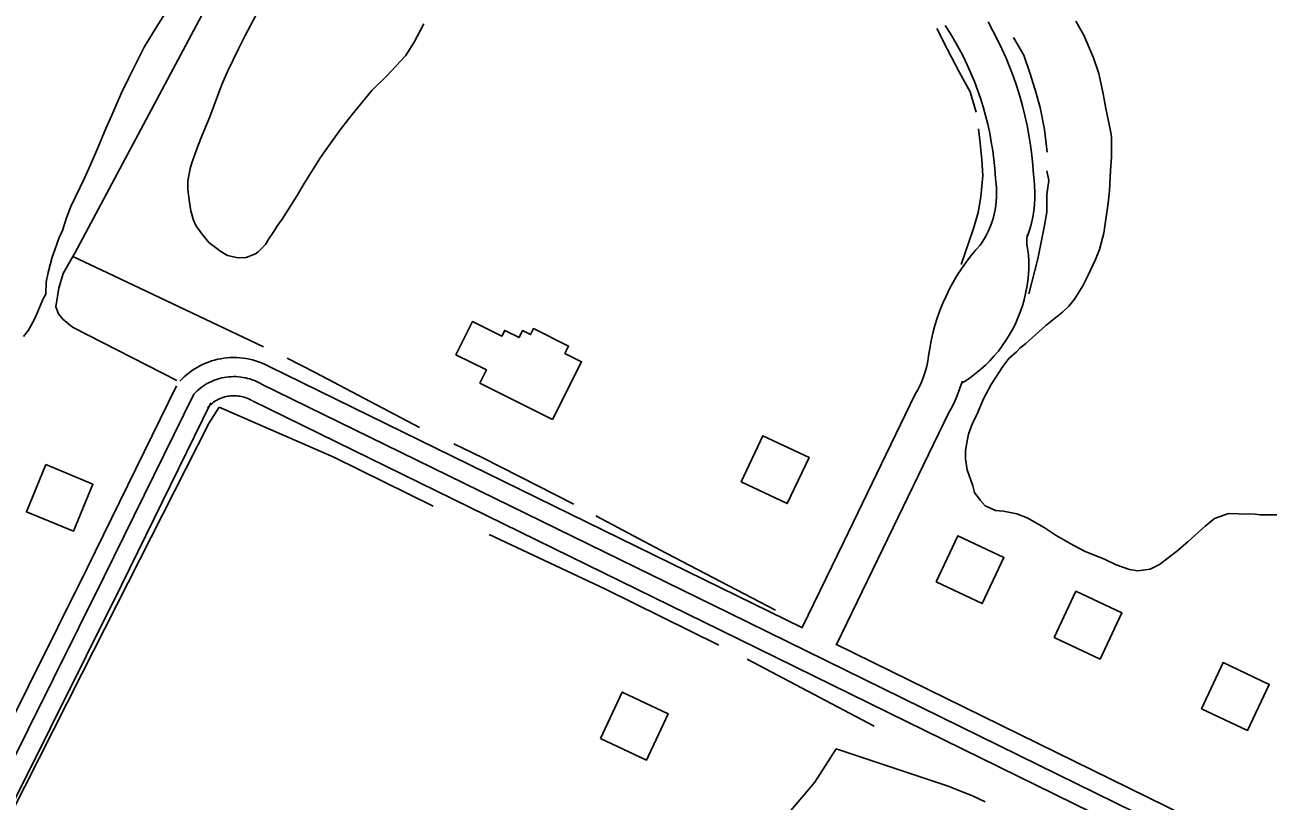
# Model space of a CAD drawing. Extents: x 3477039 to 3515015, y 546746 to 572297.
# Drawn here: x 3503555 to 3504535, y 569331 to 569940 of the extents above; entities that cross this region are included whole.
import ezdxf

# ---------------------------------------------------------------- set-up
doc = ezdxf.new("R2010")
doc.units = 0
for name, color, linetype in [('V-BLDG-OTLN', 7, 'Continuous'), ('V-ROAD-CNTR', 7, 'Continuous'), ('V-SITE-VEGE', 7, 'Continuous'), ('V-TOPO-SHOR', 7, 'Continuous')]:
    doc.layers.add(name, color=color, linetype=linetype)

msp = doc.modelspace()

# ---------------------------------------------------------------- linework, layer by layer
at = {"layer": 'V-BLDG-OTLN'}
for points in [[(3503969.21, 569630.67), (3503912.11, 569659.29), (3503917.24, 569669.52), (3503893.33, 569681.51), (3503906.36, 569707.51), (3503929.33, 569695.99), (3503931.64, 569700.59), (3503942.89, 569694.95), (3503945.63, 569700.42), (3503951.79, 569697.33), (3503954.12, 569701.97), (3503981.74, 569688.13), (3503978.91, 569682.49), (3503991.92, 569675.97)], [(3504117.23, 569581.81), (3504153.41, 569564.76), (3504170.46, 569600.95), (3504134.27, 569617.99)], [(3503571.58, 569595.31), (3503556.21, 569558.39), (3503593.13, 569543.01), (3503608.51, 569579.93)], [(3504270.19, 569503.32), (3504306.37, 569486.28), (3504323.42, 569522.46), (3504287.23, 569539.51)], [(3504362.69, 569459.8), (3504398.87, 569442.75), (3504415.92, 569478.94), (3504379.73, 569495.99)], [(3504478.36, 569403.82), (3504514.54, 569386.77), (3504531.59, 569422.96), (3504495.4, 569440)], [(3504006.73, 569380.57), (3504042.92, 569363.53), (3504059.96, 569399.71), (3504023.78, 569416.76)]]:
    msp.add_lwpolyline(points, close=True, dxfattribs=at)
at = {"layer": 'V-ROAD-CNTR'}
for points in [[(3504164.93, 569467.5), (3504197.55, 569534.2), (3504253.55, 569649.94), (3504255.85, 569654.09), (3504257.59, 569657.64), (3504259.16, 569661.28), (3504260.55, 569665), (3504261.76, 569668.77), (3504262.78, 569672.6), (3504263.62, 569676.47), (3504264.3, 569680.61), (3504265.13, 569686.31), (3504266.27, 569692.38), (3504267.63, 569698.41), (3504269.24, 569704.38), (3504271.08, 569710.29), (3504273.14, 569716.11), (3504275.43, 569721.85), (3504277.94, 569727.5), (3504280.67, 569733.05), (3504283.62, 569738.48), (3504286.77, 569743.8), (3504290.13, 569748.99), (3504293.69, 569754.04), (3504297.45, 569758.95), (3504301.39, 569763.71), (3504304.68, 569767.39), (3504306.29, 569769.73), (3504308.1, 569772.65), (3504309.76, 569775.65), (3504311.27, 569778.73), (3504312.63, 569781.88), (3504313.83, 569785.1), (3504314.88, 569788.37), (3504315.76, 569791.68), (3504316.47, 569795.04), (3504317.02, 569798.43), (3504317.41, 569801.84), (3504317.62, 569805.26), (3504317.67, 569808.69), (3504317.55, 569812.12), (3504317.26, 569815.54), (3504316.69, 569819.79), (3504316.16, 569827.53), (3504315.48, 569834.54), (3504314.59, 569841.52), (3504313.5, 569848.48), (3504312.2, 569855.4), (3504310.7, 569862.28), (3504309, 569869.11), (3504307.09, 569875.9), (3504304.99, 569882.62), (3504302.7, 569889.27), (3504300.2, 569895.86), (3504297.52, 569902.37), (3504294.64, 569908.79), (3504291.58, 569915.14), (3504288.33, 569921.38), (3504284.9, 569927.53), (3504281.29, 569933.58), (3504277.39, 569939.71)], [(3504341.78, 569774.18), (3504342.19, 569775.28), (3504343.68, 569779.95), (3504344.94, 569784.7), (3504345.96, 569789.49), (3504346.75, 569794.33), (3504347.3, 569799.21), (3504347.61, 569804.11), (3504347.68, 569809.01), (3504347.51, 569813.91), (3504347.09, 569818.8), (3504346.55, 569822.81), (3504346.06, 569830), (3504345.3, 569837.89), (3504344.29, 569845.75), (3504343.06, 569853.58), (3504341.6, 569861.36), (3504339.92, 569869.11), (3504338, 569876.8), (3504335.86, 569884.42), (3504333.5, 569891.99), (3504330.91, 569899.48), (3504328.11, 569906.89), (3504325.08, 569914.21), (3504321.85, 569921.45), (3504318.4, 569928.58), (3504314.75, 569935.61), (3504310.89, 569942.53)], [(3504290.16, 569659.1), (3504293.02, 569660.85), (3504297.18, 569663.68), (3504301.21, 569666.7), (3504305.1, 569669.9), (3504308.83, 569673.28), (3504312.41, 569676.82), (3504315.82, 569680.53), (3504319.05, 569684.4), (3504322.1, 569688.4), (3504324.96, 569692.55), (3504327.63, 569696.82), (3504330.09, 569701.21), (3504332.35, 569705.71), (3504334.41, 569710.31), (3504336.24, 569715), (3504337.86, 569719.77), (3504339.26, 569724.61), (3504340.43, 569729.51), (3504341.37, 569734.45), (3504342.08, 569739.44), (3504342.57, 569744.45), (3504342.82, 569749.48), (3504342.83, 569754.52), (3504342.59, 569760.12), (3504341.79, 569764.91), (3504341.47, 569768.31), (3504341.37, 569771.72), (3504341.54, 569775.65)], [(3503676.76, 569660.88), (3503678.27, 569662.45), (3503680.08, 569664.17), (3503681.96, 569665.82), (3503683.91, 569667.38), (3503685.93, 569668.86), (3503688.01, 569670.25), (3503690.15, 569671.55), (3503692.34, 569672.75), (3503694.58, 569673.86), (3503696.86, 569674.87), (3503699.19, 569675.79), (3503701.56, 569676.6), (3503703.96, 569677.3), (3503706.38, 569677.91), (3503708.83, 569678.4), (3503711.3, 569678.8), (3503713.79, 569679.08), (3503716.28, 569679.26), (3503718.78, 569679.33), (3503721.28, 569679.29), (3503723.78, 569679.14), (3503726.27, 569678.89), (3503728.74, 569678.52), (3503731.19, 569678.06), (3503733.63, 569677.48), (3503736.04, 569676.81), (3503738.41, 569676.03), (3503740.75, 569675.14), (3503743.05, 569674.16), (3503745.3, 569673.08), (3503747.36, 569671.98), (3503747.6, 569671.84)], [(3503746.86, 569672.23), (3504114.11, 569492.47), (3504165.37, 569467.31)], [(3503687.58, 569650.48), (3503688.86, 569651.82), (3503690.2, 569653.1), (3503691.59, 569654.32), (3503693.04, 569655.47), (3503694.53, 569656.57), (3503696.07, 569657.6), (3503697.66, 569658.56), (3503699.28, 569659.45), (3503700.94, 569660.27), (3503702.64, 569661.02), (3503704.36, 569661.7), (3503706.11, 569662.3), (3503707.89, 569662.82), (3503709.69, 569663.27), (3503711.5, 569663.64), (3503713.33, 569663.93), (3503715.17, 569664.14), (3503717.02, 569664.27), (3503718.87, 569664.32), (3503720.73, 569664.29), (3503722.58, 569664.19), (3503724.42, 569664), (3503726.25, 569663.73), (3503728.07, 569663.38), (3503729.87, 569662.96), (3503731.66, 569662.46), (3503733.42, 569661.88), (3503735.15, 569661.22), (3503736.85, 569660.49), (3503738.52, 569659.69), (3503740.16, 569658.82), (3503740.26, 569658.76)], [(3504191.88, 569454.32), (3504224.53, 569521.08), (3504280.19, 569636.13), (3504282.45, 569640.2), (3504284.85, 569645.08), (3504286.99, 569650.07), (3504288.9, 569655.15), (3504290.56, 569660.32), (3504290.68, 569660.8)], [(3503220.2, 568737), (3503370.01, 569050.93), (3503464.67, 569234.8), (3503603.87, 569514.12), (3503674.11, 569657.1)], [(3503233.74, 568730.54), (3503383.45, 569044.27), (3503478.05, 569228.02), (3503617.31, 569507.47), (3503687.58, 569650.48)], [(3503740.26, 569658.76), (3504107.51, 569479), (3504501.36, 569285.67)], [(3503247.28, 568724.08), (3503396.89, 569037.6), (3503491.43, 569221.24), (3503630.76, 569500.81), (3503701.04, 569643.87)], [(3503698.39, 569640.08), (3503699.45, 569641.19), (3503700.32, 569642.02), (3503701.22, 569642.81), (3503702.17, 569643.57), (3503703.14, 569644.28), (3503704.14, 569644.95), (3503705.17, 569645.57), (3503706.23, 569646.15), (3503707.31, 569646.69), (3503708.41, 569647.17), (3503709.53, 569647.61), (3503710.67, 569648), (3503711.82, 569648.34), (3503712.99, 569648.64), (3503714.17, 569648.88), (3503715.36, 569649.06), (3503716.56, 569649.2), (3503717.76, 569649.29), (3503718.97, 569649.32), (3503720.17, 569649.3), (3503721.37, 569649.23), (3503722.57, 569649.11), (3503723.76, 569648.93), (3503724.95, 569648.71), (3503726.12, 569648.43), (3503727.28, 569648.11), (3503728.42, 569647.73), (3503729.55, 569647.3), (3503730.66, 569646.83), (3503731.74, 569646.31), (3503732.95, 569645.66), (3503732.93, 569645.68)], [(3503733.67, 569645.29), (3504100.91, 569465.53), (3504494.75, 569272.21)], [(3504191.46, 569454.5), (3504507.97, 569299.14)]]:
    msp.add_lwpolyline(points, dxfattribs=at)
at = {"layer": 'V-SITE-VEGE'}
for p, q in [((3503665.49, 569949.54), (3503658.06, 569938.22)), ((3503727.91, 569931.88), (3503736.44, 569948.17)), ((3503658.06, 569938.22), (3503648.7, 569922.76)), ((3503868.04, 569940.9), (3503860.61, 569926.54)), ((3504386.16, 569932.21), (3504379.8, 569943.24)), ((3503722.68, 569921.39), (3503727.91, 569931.88)), ((3503860.61, 569926.54), (3503853.73, 569916.05)), ((3504393.63, 569914.29), (3504386.16, 569932.21)), ((3503648.7, 569922.76), (3503636.32, 569898.19)), ((3503714.43, 569904.27), (3503722.68, 569921.39)), ((3503853.73, 569916.05), (3503838.86, 569900.03)), ((3504397.78, 569902.16), (3504393.63, 569914.29)), ((3503709.75, 569893.51), (3503714.43, 569904.27)), ((3503636.32, 569898.19), (3503630.81, 569886.87)), ((3503838.86, 569900.03), (3503827.28, 569888.7)), ((3504401.39, 569886.16), (3504397.78, 569902.16)), ((3503630.81, 569886.87), (3503623.39, 569869.48)), ((3503700.13, 569868.11), (3503709.75, 569893.51)), ((3503827.28, 569888.7), (3503811.86, 569869.92)), ((3504403.34, 569874.58), (3504401.39, 569886.16)), ((3503623.39, 569869.48), (3503618.71, 569858.99)), ((3503694.08, 569853.76), (3503700.13, 569868.11)), ((3503811.86, 569869.92), (3503802.5, 569857.77)), ((3504406.95, 569857.2), (3504403.34, 569874.58)), ((3503618.71, 569858.99), (3503612.39, 569843.81)), ((3503802.5, 569857.77), (3503790.66, 569841.47)), ((3504407.78, 569852.24), (3504406.95, 569857.2)), ((3503690.78, 569845.2), (3503694.08, 569853.76)), ((3504407.8, 569836.51), (3504407.78, 569852.24)), ((3503612.39, 569843.81), (3503607.44, 569832.22)), ((3503686.11, 569831.95), (3503690.78, 569845.2)), ((3503787.08, 569836.23), (3503774.14, 569815.8)), ((3503790.66, 569841.47), (3503787.08, 569836.23)), ((3504406.99, 569826.03), (3504407.8, 569836.51)), ((3503607.44, 569832.22), (3503601.94, 569820.07)), ((3503682.82, 569817.6), (3503684.74, 569827.54)), ((3503684.74, 569827.54), (3503686.11, 569831.95)), ((3504406.18, 569810.02), (3504406.99, 569826.03)), ((3503601.94, 569820.07), (3503591.21, 569797.71)), ((3503682.83, 569810.98), (3503682.82, 569817.6)), ((3503684.22, 569801.05), (3503682.83, 569810.98)), ((3503768.63, 569806.41), (3503760.1, 569792.88)), ((3503774.14, 569815.8), (3503768.63, 569806.41)), ((3504405.09, 569800.37), (3504406.18, 569810.02)), ((3503591.21, 569797.71), (3503587.63, 569788.88)), ((3503685.33, 569794.43), (3503684.22, 569801.05)), ((3504403.18, 569786.02), (3504405.09, 569800.37)), ((3503587.63, 569788.88), (3503584.61, 569778.94)), ((3503687.27, 569786.98), (3503685.33, 569794.43)), ((3503689.21, 569782.85), (3503687.27, 569786.98)), ((3503757.07, 569787.91), (3503752.66, 569782.11)), ((3503760.1, 569792.88), (3503757.07, 569787.91)), ((3503584.61, 569778.94), (3503581.86, 569773.42)), ((3503693.91, 569776.24), (3503689.21, 569782.85)), ((3503750.46, 569778.24), (3503746.61, 569772.45)), ((3503752.66, 569782.11), (3503750.46, 569778.24)), ((3504401.81, 569776.91), (3504403.18, 569786.02)), ((3503581.86, 569773.42), (3503578.56, 569763.76)), ((3503699.44, 569769.62), (3503693.91, 569776.24)), ((3503708.83, 569762.46), (3503699.44, 569769.62)), ((3503743.86, 569768.03), (3503738.07, 569762.23)), ((3503746.61, 569772.45), (3503743.86, 569768.03)), ((3504398.52, 569763.94), (3504401.81, 569776.91)), ((3503576.36, 569757.96), (3503573.35, 569746.09)), ((3503578.56, 569763.76), (3503576.36, 569757.96)), ((3503714.07, 569759.44), (3503708.83, 569762.46)), ((3503722.35, 569757.52), (3503714.07, 569759.44)), ((3503728.7, 569757.8), (3503722.35, 569757.52)), ((3503736.14, 569760.57), (3503728.7, 569757.8)), ((3503738.07, 569762.23), (3503736.14, 569760.57)), ((3504395.22, 569756.21), (3504398.52, 569763.94)), ((3504389.45, 569743.79), (3504395.22, 569756.21)), ((3503571.7, 569738.37), (3503571.44, 569728.99)), ((3503573.35, 569746.09), (3503571.7, 569738.37)), ((3504385.32, 569735.51), (3504389.45, 569743.79)), ((3503571.44, 569728.99), (3503569.14, 569724.79)), ((3504378.71, 569725.02), (3504385.32, 569735.51)), ((3503569.14, 569724.79), (3503565.27, 569715.37)), ((3504369.34, 569714.8), (3504374.3, 569719.49)), ((3504374.3, 569719.49), (3504378.71, 569725.02)), ((3503562.7, 569709.43), (3503557.85, 569700.78)), ((3503565.27, 569715.37), (3503562.7, 569709.43)), ((3504356.39, 569704.3), (3504364.11, 569710.65)), ((3504364.11, 569710.65), (3504369.34, 569714.8)), ((3503557.85, 569700.78), (3503554.04, 569695.85)), ((3504340.69, 569690.2), (3504356.39, 569704.3)), ((3504336, 569686.61), (3504340.69, 569690.2)), ((3504327.18, 569678.6), (3504333.25, 569683.85)), ((3504333.25, 569683.85), (3504336, 569686.61)), ((3504313.42, 569658.17), (3504322.5, 569672.25)), ((3504322.5, 569672.25), (3504327.18, 569678.6)), ((3504307.36, 569646.85), (3504313.42, 569658.17)), ((3504301.86, 569633.87), (3504307.36, 569646.85)), ((3504298.83, 569627.8), (3504301.86, 569633.87)), ((3504295.54, 569619.24), (3504298.83, 569627.8)), ((3504293.35, 569606), (3504294.17, 569612.62)), ((3504294.17, 569612.62), (3504295.54, 569619.24)), ((3504293.36, 569599.93), (3504293.35, 569606)), ((3504294.47, 569591.1), (3504293.36, 569599.93)), ((3504298.9, 569578.69), (3504294.47, 569591.1)), ((3504300.29, 569573.45), (3504298.9, 569578.69)), ((3504304.71, 569567.39), (3504300.29, 569573.45)), ((3504308.58, 569562.98), (3504304.71, 569567.39)), ((3504316.86, 569559.41), (3504308.58, 569562.98)), ((3504322.93, 569558.86), (3504316.86, 569559.41)), ((3504333.42, 569556.67), (3504322.93, 569558.86)), ((3504341.7, 569553.65), (3504333.42, 569556.67)), ((3504354.95, 569545.94), (3504341.7, 569553.65)), ((3504488.74, 569553.02), (3504481.3, 569546.94)), ((3504499.5, 569556.89), (3504488.74, 569553.02)), ((3504507.5, 569556.63), (3504499.5, 569556.89)), ((3504520.46, 569556.37), (3504507.5, 569556.63)), ((3504524.6, 569555.82), (3504520.46, 569556.37)), ((3504537.57, 569555.84), (3504524.6, 569555.82)), ((3504364.34, 569539.61), (3504354.95, 569545.94)), ((3504481.3, 569546.94), (3504467.8, 569534.78)), ((3504375.38, 569533.55), (3504364.34, 569539.61)), ((3504386.7, 569527.5), (3504375.38, 569533.55)), ((3504467.8, 569534.78), (3504458.71, 569527.04)), ((3504402.71, 569520.9), (3504386.7, 569527.5)), ((3504458.71, 569527.04), (3504445.48, 569517.09)), ((3504411.55, 569516.77), (3504402.71, 569520.9)), ((3504422.03, 569512.92), (3504411.55, 569516.77)), ((3504428.38, 569512.1), (3504422.03, 569512.92)), ((3504438.03, 569513.22), (3504428.38, 569512.1)), ((3504445.48, 569517.09), (3504438.03, 569513.22))]:
    msp.add_line(p, q, dxfattribs=at)
msp.add_lwpolyline([(3504156.26, 569323.95), (3504175, 569346.36), (3504191.8, 569372.29), (3504279.58, 569343.19), (3504291.47, 569338.3), (3504298.16, 569335.71), (3504308.56, 569330.84)], dxfattribs=at)
at = {"layer": 'V-TOPO-SHOR'}
msp.add_line((3504221.58, 569390.28), (3504121.79, 569442.63), dxfattribs=at)
for points in [[(3503674.39, 569661.27), (3503592.5, 569703.16), (3503584.94, 569709.42), (3503581.51, 569713.58), (3503579.47, 569719.11), (3503581.63, 569733.59), (3503585.15, 569745.31), (3503592.68, 569758.45), (3503594.21, 569761.13), (3503689.81, 569940.05), (3503818.92, 570182.27), (3503941.36, 570426.04)], [(3504301.53, 569871.69), (3504296.79, 569887.59), (3504288.6, 569902.82), (3504279.04, 569920.82), (3504270.85, 569937.44)], [(3504357.27, 569840.3), (3504355.3, 569858.26), (3504351.95, 569875.53), (3504347.89, 569889.36), (3504343.82, 569902.5), (3504339.07, 569916.33), (3504330.87, 569930.19)], [(3504289.8, 569752.34), (3504299.63, 569780.58), (3504303.15, 569792.98), (3504305.29, 569805.4), (3504306.77, 569821.95), (3504306.15, 569834.38), (3504304.85, 569847.51), (3504303.53, 569858.56)], [(3504342.82, 569729.25), (3504349.88, 569756.82), (3504354.85, 569781.64), (3504356.99, 569793.36), (3504357.07, 569807.17), (3504358.52, 569818.2), (3504357.18, 569825.8)], [(3503742.31, 569687.81), (3503619.78, 569745.81), (3503592.68, 569758.45)], [(3503864.81, 569624.29), (3503782.92, 569667.56), (3503760.9, 569678.73)], [(3503329.47, 568887.49), (3503375.55, 568978.34), (3503440.53, 569113.25), (3503470.13, 569173.34), (3503510.38, 569255.04), (3503599.75, 569431.23), (3503699.6, 569628.06), (3503707.41, 569640.37)], [(3503875.38, 569562.78), (3503797.6, 569601.2), (3503707.41, 569640.37)], [(3503985.95, 569564.22), (3503914.37, 569600.53), (3503891.66, 569611.71)], [(3504144.22, 569481.16), (3504058.2, 569525.84), (3504003.15, 569555.15)], [(3504099.77, 569453.8), (3504010.29, 569497.8), (3503919.43, 569540.44)]]:
    msp.add_lwpolyline(points, dxfattribs=at)

doc.saveas('drawing.dxf')
